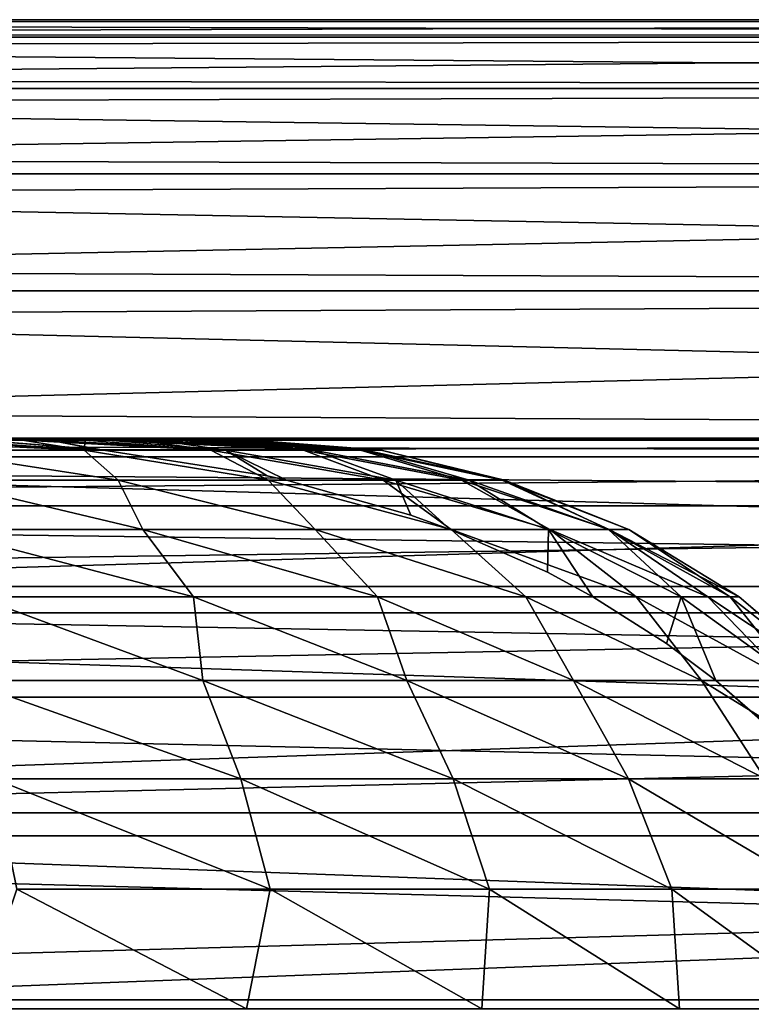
# Model space of a CAD drawing. Header units: millimetres. Extents: x -111 to 111, y -53 to 40.
# Tile 255 of 279: x 15.612 to 16.482, y 36.829 to 38. Entities that reach past the tile are written whole.
import ezdxf

# ---------------------------------------------------------------- set-up
doc = ezdxf.new("R2010")
doc.units = ezdxf.units.MM
doc.header["$LTSCALE"] = 52.148148
for name, color, linetype in [('150', 7, 'CONTINUOUS'), ('151', 7, 'CONTINUOUS'), ('152', 7, 'CONTINUOUS'), ('157', 7, 'CONTINUOUS'), ('165', 7, 'CONTINUOUS'), ('169', 7, 'CONTINUOUS'), ('171', 7, 'CONTINUOUS'), ('172', 7, 'CONTINUOUS'), ('177', 7, 'CONTINUOUS'), ('185', 7, 'CONTINUOUS'), ('90', 7, 'CONTINUOUS'), ('92', 7, 'CONTINUOUS')]:
    doc.layers.add(name, color=color, linetype=linetype)

msp = doc.modelspace()

# ---------------------------------------------------------------- linework, layer by layer
at = {"layer": '150', "linetype": 'CONTINUOUS'}
for points in [[(19.6576, 38, -12.5865), (-12.8128, 37.9794, 19.8839), (19.8839, 37.9794, -12.8128), (19.6576, 38, -12.5865)], [(-12.5865, 38, 19.6576), (-12.8128, 37.9794, 19.8839), (19.6576, 38, -12.5865), (-12.5865, 38, 19.6576)], [(19.8839, 37.9794, -12.8128), (-13.0353, 37.9181, 20.1064), (20.1064, 37.9181, -13.0353), (19.8839, 37.9794, -12.8128)], [(-12.8128, 37.9794, 19.8839), (-13.0353, 37.9181, 20.1064), (19.8839, 37.9794, -12.8128), (-12.8128, 37.9794, 19.8839)], [(20.1064, 37.9181, -13.0353), (-13.2505, 37.8169, 20.3216), (20.3216, 37.8169, -13.2505), (20.1064, 37.9181, -13.0353)], [(-13.0353, 37.9181, 20.1064), (-13.2505, 37.8169, 20.3216), (20.1064, 37.9181, -13.0353), (-13.0353, 37.9181, 20.1064)], [(20.3216, 37.8169, -13.2505), (-13.4548, 37.6777, 20.5258), (20.5258, 37.6777, -13.4548), (20.3216, 37.8169, -13.2505)], [(-13.2505, 37.8169, 20.3216), (-13.4548, 37.6777, 20.5258), (20.3216, 37.8169, -13.2505), (-13.2505, 37.8169, 20.3216)], [(20.5258, 37.6777, -13.4548), (-13.6447, 37.5026, 20.7158), (20.7158, 37.5026, -13.6447), (20.5258, 37.6777, -13.4548)], [(-13.4548, 37.6777, 20.5258), (-13.6447, 37.5026, 20.7158), (20.5258, 37.6777, -13.4548), (-13.4548, 37.6777, 20.5258)], [(-13.6447, 37.5026, 20.7158), (-12.5865, 37.5, 19.6576), (20.7158, 37.5026, -13.6447), (-13.6447, 37.5026, 20.7158)], [(-12.5865, 37.5, 19.6576), (19.6576, 37.5, -12.5865), (20.7158, 37.5026, -13.6447), (-12.5865, 37.5, 19.6576)]]:
    msp.add_3dface(points, dxfattribs=at)
at = {"layer": '151', "linetype": 'CONTINUOUS'}
for points in [[(12.5865, 38, -19.6576), (-19.6576, 38, 12.5865), (19.6576, 38, -12.5865), (12.5865, 38, -19.6576)], [(-19.6576, 38, 12.5865), (-12.5865, 38, 19.6576), (19.6576, 38, -12.5865), (-19.6576, 38, 12.5865)]]:
    msp.add_3dface(points, dxfattribs=at)
at = {"layer": '152', "linetype": 'CONTINUOUS'}
msp.add_3dface([(12.5865, 37.5, -19.6576), (19.6576, 37.5, -12.5865), (-12.5865, 37.5, 19.6576), (12.5865, 37.5, -19.6576)], dxfattribs=at)
at = {"layer": '157', "linetype": 'CONTINUOUS'}
for points in [[(12.5865, 38, -19.6576), (19.6576, 38, -12.5865), (19.8839, 37.9794, -12.8128), (12.5865, 38, -19.6576)], [(12.8128, 37.9794, -19.8839), (12.5865, 38, -19.6576), (19.8839, 37.9794, -12.8128), (12.8128, 37.9794, -19.8839)], [(12.8128, 37.9794, -19.8839), (19.8839, 37.9794, -12.8128), (20.1064, 37.9181, -13.0353), (12.8128, 37.9794, -19.8839)], [(13.0353, 37.9181, -20.1064), (12.8128, 37.9794, -19.8839), (20.1064, 37.9181, -13.0353), (13.0353, 37.9181, -20.1064)], [(13.2505, 37.8169, -20.3216), (13.0353, 37.9181, -20.1064), (20.3216, 37.8169, -13.2505), (13.2505, 37.8169, -20.3216)], [(13.0353, 37.9181, -20.1064), (20.1064, 37.9181, -13.0353), (20.3216, 37.8169, -13.2505), (13.0353, 37.9181, -20.1064)], [(13.4548, 37.6777, -20.5258), (13.2505, 37.8169, -20.3216), (20.5258, 37.6777, -13.4548), (13.4548, 37.6777, -20.5258)], [(13.2505, 37.8169, -20.3216), (20.3216, 37.8169, -13.2505), (20.5258, 37.6777, -13.4548), (13.2505, 37.8169, -20.3216)], [(13.4548, 37.6777, -20.5258), (20.5258, 37.6777, -13.4548), (20.7158, 37.5026, -13.6447), (13.4548, 37.6777, -20.5258)], [(13.6447, 37.5026, -20.7158), (13.4548, 37.6777, -20.5258), (20.7158, 37.5026, -13.6447), (13.6447, 37.5026, -20.7158)], [(13.8173, 37.2946, -20.8883), (13.6447, 37.5026, -20.7158), (20.8883, 37.2946, -13.8173), (13.8173, 37.2946, -20.8883)], [(13.6447, 37.5026, -20.7158), (20.7158, 37.5026, -13.6447), (20.8883, 37.2946, -13.8173), (13.6447, 37.5026, -20.7158)], [(13.9696, 37.057, -21.0406), (13.8173, 37.2946, -20.8883), (21.0406, 37.057, -13.9696), (13.9696, 37.057, -21.0406)], [(13.8173, 37.2946, -20.8883), (20.8883, 37.2946, -13.8173), (21.0406, 37.057, -13.9696), (13.8173, 37.2946, -20.8883)], [(13.9696, 37.057, -21.0406), (21.0406, 37.057, -13.9696), (21.1702, 36.7938, -14.0991), (13.9696, 37.057, -21.0406)], [(14.0991, 36.7938, -21.1702), (13.9696, 37.057, -21.0406), (21.1702, 36.7938, -14.0991), (14.0991, 36.7938, -21.1702)]]:
    msp.add_3dface(points, dxfattribs=at)
at = {"layer": '165', "linetype": 'CONTINUOUS'}
for points in [[(12.5865, 37.5, -19.6576), (12.7839, 37.4804, -19.855), (19.6576, 37.5, -12.5865), (12.5865, 37.5, -19.6576)], [(12.7839, 37.4804, -19.855), (19.855, 37.4804, -12.7839), (19.6576, 37.5, -12.5865), (12.7839, 37.4804, -19.855)], [(12.7839, 37.4804, -19.855), (12.9774, 37.4221, -20.0485), (19.855, 37.4804, -12.7839), (12.7839, 37.4804, -19.855)], [(12.9774, 37.4221, -20.0485), (20.0485, 37.4221, -12.9774), (19.855, 37.4804, -12.7839), (12.9774, 37.4221, -20.0485)], [(12.9774, 37.4221, -20.0485), (13.1632, 37.3261, -20.2343), (20.0485, 37.4221, -12.9774), (12.9774, 37.4221, -20.0485)], [(13.1632, 37.3261, -20.2343), (20.2343, 37.3261, -13.1632), (20.0485, 37.4221, -12.9774), (13.1632, 37.3261, -20.2343)], [(13.1632, 37.3261, -20.2343), (13.3378, 37.1944, -20.4089), (20.2343, 37.3261, -13.1632), (13.1632, 37.3261, -20.2343)], [(13.3378, 37.1944, -20.4089), (20.4089, 37.1944, -13.3378), (20.2343, 37.3261, -13.1632), (13.3378, 37.1944, -20.4089)], [(13.3378, 37.1944, -20.4089), (13.4977, 37.0295, -20.5688), (20.4089, 37.1944, -13.3378), (13.3378, 37.1944, -20.4089)], [(13.4977, 37.0295, -20.5688), (20.5688, 37.0295, -13.4977), (20.4089, 37.1944, -13.3378), (13.4977, 37.0295, -20.5688)], [(13.4977, 37.0295, -20.5688), (13.6397, 36.8347, -20.7108), (20.5688, 37.0295, -13.4977), (13.4977, 37.0295, -20.5688)], [(13.6397, 36.8347, -20.7108), (20.7108, 36.8347, -13.6397), (20.5688, 37.0295, -13.4977), (13.6397, 36.8347, -20.7108)], [(13.6397, 36.8347, -20.7108), (13.7611, 36.6138, -20.8322), (20.7108, 36.8347, -13.6397), (13.6397, 36.8347, -20.7108)], [(13.7611, 36.6138, -20.8322), (20.8322, 36.6138, -13.7611), (20.7108, 36.8347, -13.6397), (13.7611, 36.6138, -20.8322)]]:
    msp.add_3dface(points, dxfattribs=at)
at = {"layer": '169', "linetype": 'CONTINUOUS'}
for points in [[(-12.5865, 38, -19.6576), (19.8839, 37.9794, 12.8128), (-12.8128, 37.9794, -19.8839), (-12.5865, 38, -19.6576)], [(19.6576, 38, 12.5865), (19.8839, 37.9794, 12.8128), (-12.5865, 38, -19.6576), (19.6576, 38, 12.5865)], [(-12.8128, 37.9794, -19.8839), (20.1064, 37.9181, 13.0353), (-13.0353, 37.9181, -20.1064), (-12.8128, 37.9794, -19.8839)], [(19.8839, 37.9794, 12.8128), (20.1064, 37.9181, 13.0353), (-12.8128, 37.9794, -19.8839), (19.8839, 37.9794, 12.8128)], [(-13.0353, 37.9181, -20.1064), (20.3216, 37.8169, 13.2505), (-13.2505, 37.8169, -20.3216), (-13.0353, 37.9181, -20.1064)], [(20.1064, 37.9181, 13.0353), (20.3216, 37.8169, 13.2505), (-13.0353, 37.9181, -20.1064), (20.1064, 37.9181, 13.0353)], [(-13.2505, 37.8169, -20.3216), (20.5258, 37.6777, 13.4548), (-13.4548, 37.6777, -20.5258), (-13.2505, 37.8169, -20.3216)], [(20.3216, 37.8169, 13.2505), (20.5258, 37.6777, 13.4548), (-13.2505, 37.8169, -20.3216), (20.3216, 37.8169, 13.2505)], [(-13.4548, 37.6777, -20.5258), (20.7158, 37.5026, 13.6447), (-13.6447, 37.5026, -20.7158), (-13.4548, 37.6777, -20.5258)], [(20.5258, 37.6777, 13.4548), (20.7158, 37.5026, 13.6447), (-13.4548, 37.6777, -20.5258), (20.5258, 37.6777, 13.4548)], [(-12.5865, 37.5, -19.6576), (-13.6447, 37.5026, -20.7158), (19.6576, 37.5, 12.5865), (-12.5865, 37.5, -19.6576)], [(-13.6447, 37.5026, -20.7158), (20.7158, 37.5026, 13.6447), (19.6576, 37.5, 12.5865), (-13.6447, 37.5026, -20.7158)]]:
    msp.add_3dface(points, dxfattribs=at)
at = {"layer": '171', "linetype": 'CONTINUOUS'}
msp.add_3dface([(19.6576, 38, 12.5865), (-12.5865, 38, -19.6576), (12.5865, 38, 19.6576), (19.6576, 38, 12.5865)], dxfattribs=at)
at = {"layer": '172', "linetype": 'CONTINUOUS'}
for points in [[(-12.5865, 37.5, -19.6576), (19.6576, 37.5, 12.5865), (-19.6576, 37.5, -12.5865), (-12.5865, 37.5, -19.6576)], [(19.6576, 37.5, 12.5865), (12.5865, 37.5, 19.6576), (-19.6576, 37.5, -12.5865), (19.6576, 37.5, 12.5865)]]:
    msp.add_3dface(points, dxfattribs=at)
at = {"layer": '177', "linetype": 'CONTINUOUS'}
for points in [[(19.6576, 38, 12.5865), (12.5865, 38, 19.6576), (12.8128, 37.9794, 19.8839), (19.6576, 38, 12.5865)], [(19.8839, 37.9794, 12.8128), (19.6576, 38, 12.5865), (12.8128, 37.9794, 19.8839), (19.8839, 37.9794, 12.8128)], [(19.8839, 37.9794, 12.8128), (12.8128, 37.9794, 19.8839), (13.0353, 37.9181, 20.1064), (19.8839, 37.9794, 12.8128)], [(20.1064, 37.9181, 13.0353), (19.8839, 37.9794, 12.8128), (13.0353, 37.9181, 20.1064), (20.1064, 37.9181, 13.0353)], [(20.1064, 37.9181, 13.0353), (13.0353, 37.9181, 20.1064), (13.2505, 37.8169, 20.3216), (20.1064, 37.9181, 13.0353)], [(20.3216, 37.8169, 13.2505), (20.1064, 37.9181, 13.0353), (13.2505, 37.8169, 20.3216), (20.3216, 37.8169, 13.2505)], [(20.3216, 37.8169, 13.2505), (13.2505, 37.8169, 20.3216), (13.4548, 37.6777, 20.5258), (20.3216, 37.8169, 13.2505)], [(20.5258, 37.6777, 13.4548), (20.3216, 37.8169, 13.2505), (13.4548, 37.6777, 20.5258), (20.5258, 37.6777, 13.4548)], [(20.5258, 37.6777, 13.4548), (13.4548, 37.6777, 20.5258), (13.6447, 37.5026, 20.7158), (20.5258, 37.6777, 13.4548)], [(20.7158, 37.5026, 13.6447), (20.5258, 37.6777, 13.4548), (13.6447, 37.5026, 20.7158), (20.7158, 37.5026, 13.6447)], [(20.7158, 37.5026, 13.6447), (13.6447, 37.5026, 20.7158), (13.8173, 37.2946, 20.8883), (20.7158, 37.5026, 13.6447)], [(20.8883, 37.2946, 13.8173), (20.7158, 37.5026, 13.6447), (13.8173, 37.2946, 20.8883), (20.8883, 37.2946, 13.8173)], [(20.8883, 37.2946, 13.8173), (13.8173, 37.2946, 20.8883), (13.9696, 37.057, 21.0406), (20.8883, 37.2946, 13.8173)], [(21.0406, 37.057, 13.9696), (20.8883, 37.2946, 13.8173), (13.9696, 37.057, 21.0406), (21.0406, 37.057, 13.9696)], [(21.0406, 37.057, 13.9696), (13.9696, 37.057, 21.0406), (14.0991, 36.7938, 21.1702), (21.0406, 37.057, 13.9696)], [(21.1702, 36.7938, 14.0991), (21.0406, 37.057, 13.9696), (14.0991, 36.7938, 21.1702), (21.1702, 36.7938, 14.0991)]]:
    msp.add_3dface(points, dxfattribs=at)
at = {"layer": '185', "linetype": 'CONTINUOUS'}
for points in [[(19.855, 37.4804, 12.7839), (12.7839, 37.4804, 19.855), (12.5865, 37.5, 19.6576), (19.855, 37.4804, 12.7839)], [(19.6576, 37.5, 12.5865), (19.855, 37.4804, 12.7839), (12.5865, 37.5, 19.6576), (19.6576, 37.5, 12.5865)], [(19.855, 37.4804, 12.7839), (20.0485, 37.4221, 12.9774), (12.7839, 37.4804, 19.855), (19.855, 37.4804, 12.7839)], [(20.0485, 37.4221, 12.9774), (12.9774, 37.4221, 20.0485), (12.7839, 37.4804, 19.855), (20.0485, 37.4221, 12.9774)], [(20.0485, 37.4221, 12.9774), (20.2343, 37.3261, 13.1632), (12.9774, 37.4221, 20.0485), (20.0485, 37.4221, 12.9774)], [(20.2343, 37.3261, 13.1632), (13.1632, 37.3261, 20.2343), (12.9774, 37.4221, 20.0485), (20.2343, 37.3261, 13.1632)], [(20.4089, 37.1944, 13.3378), (13.3378, 37.1944, 20.4089), (13.1632, 37.3261, 20.2343), (20.4089, 37.1944, 13.3378)], [(20.2343, 37.3261, 13.1632), (20.4089, 37.1944, 13.3378), (13.1632, 37.3261, 20.2343), (20.2343, 37.3261, 13.1632)], [(20.4089, 37.1944, 13.3378), (20.5688, 37.0295, 13.4977), (13.3378, 37.1944, 20.4089), (20.4089, 37.1944, 13.3378)], [(20.5688, 37.0295, 13.4977), (13.4977, 37.0295, 20.5688), (13.3378, 37.1944, 20.4089), (20.5688, 37.0295, 13.4977)], [(20.5688, 37.0295, 13.4977), (20.7108, 36.8347, 13.6397), (13.4977, 37.0295, 20.5688), (20.5688, 37.0295, 13.4977)], [(20.7108, 36.8347, 13.6397), (13.6397, 36.8347, 20.7108), (13.4977, 37.0295, 20.5688), (20.7108, 36.8347, 13.6397)], [(20.7108, 36.8347, 13.6397), (20.8322, 36.6138, 13.7611), (13.6397, 36.8347, 20.7108), (20.7108, 36.8347, 13.6397)], [(20.8322, 36.6138, 13.7611), (13.7611, 36.6138, 20.8322), (13.6397, 36.8347, 20.7108), (20.8322, 36.6138, 13.7611)]]:
    msp.add_3dface(points, dxfattribs=at)
at = {"layer": '90', "linetype": 'CONTINUOUS'}
for points in [[(15.4328, 37.5, -11.0924), (15.6888, 37.4882, -11.2386), (15.5297, 37.5, -11.2645), (15.4328, 37.5, -11.0924)], [(15.4991, 37.4882, -10.9099), (15.6888, 37.4882, -11.2386), (15.4328, 37.5, -11.0924), (15.4991, 37.4882, -10.9099)], [(15.4734, 37.5, -14.2944), (15.5657, 37.5, -14.1201), (15.7058, 37.4888, -14.1735), (15.4734, 37.5, -14.2944)], [(15.5297, 37.5, -11.2645), (15.6888, 37.4882, -11.2386), (15.6156, 37.5, -11.4424), (15.5297, 37.5, -11.2645)], [(15.5657, 37.5, -14.1201), (15.6471, 37.5, -13.9402), (15.7058, 37.4888, -14.1735), (15.5657, 37.5, -14.1201)], [(15.6156, 37.5, -11.4424), (15.8396, 37.4882, -11.5868), (15.6902, 37.5, -11.6252), (15.6156, 37.5, -11.4424)], [(15.6888, 37.4882, -11.2386), (15.8396, 37.4882, -11.5868), (15.6156, 37.5, -11.4424), (15.6888, 37.4882, -11.2386)], [(15.6471, 37.5, -13.9402), (15.712, 37.4881, -14.1702), (15.7058, 37.4888, -14.1735), (15.6471, 37.5, -13.9402)], [(15.7171, 37.5, -13.7555), (15.8571, 37.4882, -13.8201), (15.6471, 37.5, -13.9402), (15.7171, 37.5, -13.7555)], [(15.8571, 37.4882, -13.8201), (15.712, 37.4881, -14.1702), (15.6471, 37.5, -13.9402), (15.8571, 37.4882, -13.8201)], [(15.6902, 37.5, -11.6252), (15.8396, 37.4882, -11.5868), (15.7533, 37.5, -11.8124), (15.6902, 37.5, -11.6252)], [(15.7755, 37.5, -13.5668), (15.8571, 37.4882, -13.8201), (15.7171, 37.5, -13.7555), (15.7755, 37.5, -13.5668)], [(15.8396, 37.4882, -11.5868), (15.9497, 37.4882, -11.9499), (15.7533, 37.5, -11.8124), (15.8396, 37.4882, -11.5868)], [(15.7533, 37.5, -11.8124), (15.9497, 37.4882, -11.9499), (15.8046, 37.5, -12.0031), (15.7533, 37.5, -11.8124)], [(15.8219, 37.5, -13.3748), (15.9615, 37.4882, -13.4553), (15.7755, 37.5, -13.5668), (15.8219, 37.5, -13.3748)], [(15.9615, 37.4882, -13.4553), (15.8571, 37.4882, -13.8201), (15.7755, 37.5, -13.5668), (15.9615, 37.4882, -13.4553)], [(15.9497, 37.4882, -11.9499), (16.0175, 37.4882, -12.3233), (15.8046, 37.5, -12.0031), (15.9497, 37.4882, -11.9499)], [(15.8046, 37.5, -12.0031), (16.0175, 37.4882, -12.3233), (15.8439, 37.5, -12.1967), (15.8046, 37.5, -12.0031)], [(15.8563, 37.5, -13.1803), (15.9615, 37.4882, -13.4553), (15.8219, 37.5, -13.3748), (15.8563, 37.5, -13.1803)], [(15.8439, 37.5, -12.1967), (16.0175, 37.4882, -12.3233), (15.871, 37.5, -12.3923), (15.8439, 37.5, -12.1967)], [(15.8784, 37.5, -12.9841), (16.0234, 37.4882, -13.0809), (15.8563, 37.5, -13.1803), (15.8784, 37.5, -12.9841)], [(16.0234, 37.4882, -13.0809), (15.9615, 37.4882, -13.4553), (15.8563, 37.5, -13.1803), (16.0234, 37.4882, -13.0809)], [(15.871, 37.5, -12.3923), (16.0422, 37.4882, -12.7019), (15.8858, 37.5, -12.5893), (15.871, 37.5, -12.3923)], [(16.0175, 37.4882, -12.3233), (16.0422, 37.4882, -12.7019), (15.871, 37.5, -12.3923), (16.0175, 37.4882, -12.3233)], [(15.8883, 37.5, -12.7868), (16.0234, 37.4882, -13.0809), (15.8784, 37.5, -12.9841), (15.8883, 37.5, -12.7868)], [(15.8858, 37.5, -12.5893), (16.0422, 37.4882, -12.7019), (15.8883, 37.5, -12.7868), (15.8858, 37.5, -12.5893)], [(16.0422, 37.4882, -12.7019), (16.0234, 37.4882, -13.0809), (15.8883, 37.5, -12.7868), (16.0422, 37.4882, -12.7019)], [(15.4991, 37.4882, -10.9099), (15.7295, 37.4525, -10.9961), (15.6888, 37.4882, -11.2386), (15.4991, 37.4882, -10.9099)], [(15.5118, 37.4525, -10.6643), (15.7295, 37.4525, -10.9961), (15.4991, 37.4882, -10.9099), (15.5118, 37.4525, -10.6643)], [(15.7295, 37.4525, -10.9961), (15.9078, 37.4525, -11.3505), (15.6888, 37.4882, -11.2386), (15.7295, 37.4525, -10.9961)], [(15.6888, 37.4882, -11.2386), (15.9078, 37.4525, -11.3505), (15.8396, 37.4882, -11.5868), (15.6888, 37.4882, -11.2386)], [(15.712, 37.4881, -14.1702), (15.8571, 37.4882, -13.8201), (15.9067, 37.4576, -14.0664), (15.712, 37.4881, -14.1702)], [(15.9078, 37.4525, -11.3505), (16.0444, 37.4525, -11.723), (15.8396, 37.4882, -11.5868), (15.9078, 37.4525, -11.3505)], [(15.8396, 37.4882, -11.5868), (16.0444, 37.4525, -11.723), (15.9497, 37.4882, -11.9499), (15.8396, 37.4882, -11.5868)], [(15.8571, 37.4882, -13.8201), (15.9295, 37.4525, -14.0541), (15.9067, 37.4576, -14.0664), (15.8571, 37.4882, -13.8201)], [(15.9615, 37.4882, -13.4553), (16.0597, 37.4525, -13.6808), (15.8571, 37.4882, -13.8201), (15.9615, 37.4882, -13.4553)], [(16.0597, 37.4525, -13.6808), (15.9295, 37.4525, -14.0541), (15.8571, 37.4882, -13.8201), (16.0597, 37.4525, -13.6808)], [(16.0444, 37.4525, -11.723), (16.1375, 37.4525, -12.1087), (15.9497, 37.4882, -11.9499), (16.0444, 37.4525, -11.723)], [(15.9497, 37.4882, -11.9499), (16.1375, 37.4525, -12.1087), (16.0175, 37.4882, -12.3233), (15.9497, 37.4882, -11.9499)], [(16.0234, 37.4882, -13.0809), (16.1468, 37.4525, -13.2937), (15.9615, 37.4882, -13.4553), (16.0234, 37.4882, -13.0809)], [(16.1468, 37.4525, -13.2937), (16.0597, 37.4525, -13.6808), (15.9615, 37.4882, -13.4553), (16.1468, 37.4525, -13.2937)], [(16.0175, 37.4882, -12.3233), (16.1859, 37.4525, -12.5025), (16.0422, 37.4882, -12.7019), (16.0175, 37.4882, -12.3233)], [(16.1375, 37.4525, -12.1087), (16.1859, 37.4525, -12.5025), (16.0175, 37.4882, -12.3233), (16.1375, 37.4525, -12.1087)], [(16.0422, 37.4882, -12.7019), (16.189, 37.4525, -12.8992), (16.0234, 37.4882, -13.0809), (16.0422, 37.4882, -12.7019)], [(16.189, 37.4525, -12.8992), (16.1468, 37.4525, -13.2937), (16.0234, 37.4882, -13.0809), (16.189, 37.4525, -12.8992)], [(16.1859, 37.4525, -12.5025), (16.189, 37.4525, -12.8992), (16.0422, 37.4882, -12.7019), (16.1859, 37.4525, -12.5025)], [(15.7295, 37.4525, -10.9961), (15.5118, 37.4525, -10.6643), (15.7587, 37.394, -10.7685), (15.7295, 37.4525, -10.9961)], [(15.7587, 37.394, -10.7685), (15.5118, 37.4525, -10.6643), (15.5139, 37.394, -10.4337), (15.7587, 37.394, -10.7685)], [(15.9078, 37.4525, -11.3505), (15.7295, 37.4525, -10.9961), (15.9635, 37.394, -11.1292), (15.9078, 37.4525, -11.3505)], [(15.9635, 37.394, -11.1292), (15.7295, 37.4525, -10.9961), (15.7587, 37.394, -10.7685), (15.9635, 37.394, -11.1292)], [(16.0444, 37.4525, -11.723), (15.9078, 37.4525, -11.3505), (16.1256, 37.394, -11.511), (16.0444, 37.4525, -11.723)], [(16.1256, 37.394, -11.511), (15.9078, 37.4525, -11.3505), (15.9635, 37.394, -11.1292), (16.1256, 37.394, -11.511)], [(15.9295, 37.4525, -14.0541), (16.0597, 37.4525, -13.6808), (16.0776, 37.4107, -13.9737), (15.9295, 37.4525, -14.0541)], [(16.1375, 37.4525, -12.1087), (16.0444, 37.4525, -11.723), (16.2427, 37.394, -11.9088), (16.1375, 37.4525, -12.1087)], [(16.2427, 37.394, -11.9088), (16.0444, 37.4525, -11.723), (16.1256, 37.394, -11.511), (16.2427, 37.394, -11.9088)], [(16.1241, 37.394, -13.9489), (16.0597, 37.4525, -13.6808), (16.2411, 37.394, -13.5542), (16.1241, 37.394, -13.9489)], [(16.0776, 37.4107, -13.9737), (16.0597, 37.4525, -13.6808), (16.1241, 37.394, -13.9489), (16.0776, 37.4107, -13.9737)], [(16.0597, 37.4525, -13.6808), (16.1468, 37.4525, -13.2937), (16.2411, 37.394, -13.5542), (16.0597, 37.4525, -13.6808)], [(16.1859, 37.4525, -12.5025), (16.1375, 37.4525, -12.1087), (16.3135, 37.394, -12.3175), (16.1859, 37.4525, -12.5025)], [(16.3135, 37.394, -12.3175), (16.1375, 37.4525, -12.1087), (16.2427, 37.394, -11.9088), (16.3135, 37.394, -12.3175)], [(16.2411, 37.394, -13.5542), (16.1468, 37.4525, -13.2937), (16.3127, 37.394, -13.1456), (16.2411, 37.394, -13.5542)], [(16.1468, 37.4525, -13.2937), (16.189, 37.4525, -12.8992), (16.3127, 37.394, -13.1456), (16.1468, 37.4525, -13.2937)], [(16.189, 37.4525, -12.8992), (16.1859, 37.4525, -12.5025), (16.3369, 37.394, -12.7316), (16.189, 37.4525, -12.8992)], [(16.3369, 37.394, -12.7316), (16.1859, 37.4525, -12.5025), (16.3135, 37.394, -12.3175), (16.3369, 37.394, -12.7316)], [(16.3127, 37.394, -13.1456), (16.189, 37.4525, -12.8992), (16.3369, 37.394, -12.7316), (16.3127, 37.394, -13.1456)], [(15.5139, 37.394, -10.4337), (15.5607, 37.3139, -10.2831), (15.8191, 37.3139, -10.6193), (15.5139, 37.394, -10.4337)], [(15.7587, 37.394, -10.7685), (15.5139, 37.394, -10.4337), (15.8191, 37.3139, -10.6193), (15.7587, 37.394, -10.7685)], [(15.7587, 37.394, -10.7685), (15.8191, 37.3139, -10.6193), (16.0379, 37.3139, -10.9826), (15.7587, 37.394, -10.7685)], [(15.9635, 37.394, -11.1292), (15.7587, 37.394, -10.7685), (16.0379, 37.3139, -10.9826), (15.9635, 37.394, -11.1292)], [(15.9635, 37.394, -11.1292), (16.0379, 37.3139, -10.9826), (16.2141, 37.3139, -11.3683), (15.9635, 37.394, -11.1292)], [(16.1256, 37.394, -11.511), (15.9635, 37.394, -11.1292), (16.2141, 37.3139, -11.3683), (16.1256, 37.394, -11.511)], [(16.1241, 37.394, -13.9489), (16.2411, 37.394, -13.5542), (16.2398, 37.343, -13.8887), (16.1241, 37.394, -13.9489)], [(16.1256, 37.394, -11.511), (16.2141, 37.3139, -11.3683), (16.3455, 37.3139, -11.7715), (16.1256, 37.394, -11.511)], [(16.2427, 37.394, -11.9088), (16.1256, 37.394, -11.511), (16.3455, 37.3139, -11.7715), (16.2427, 37.394, -11.9088)], [(16.2411, 37.394, -13.5542), (16.294, 37.3139, -13.8615), (16.2398, 37.343, -13.8887), (16.2411, 37.394, -13.5542)], [(16.2411, 37.394, -13.5542), (16.3988, 37.3139, -13.4534), (16.294, 37.3139, -13.8615), (16.2411, 37.394, -13.5542)], [(16.2411, 37.394, -13.5542), (16.3127, 37.394, -13.1456), (16.3988, 37.3139, -13.4534), (16.2411, 37.394, -13.5542)], [(16.2427, 37.394, -11.9088), (16.3455, 37.3139, -11.7715), (16.4305, 37.3139, -12.187), (16.2427, 37.394, -11.9088)], [(16.3135, 37.394, -12.3175), (16.2427, 37.394, -11.9088), (16.4305, 37.3139, -12.187), (16.3135, 37.394, -12.3175)], [(16.3127, 37.394, -13.1456), (16.3369, 37.394, -12.7316), (16.4573, 37.3139, -13.0334), (16.3127, 37.394, -13.1456)], [(16.3127, 37.394, -13.1456), (16.4573, 37.3139, -13.0334), (16.3988, 37.3139, -13.4534), (16.3127, 37.394, -13.1456)], [(16.3135, 37.394, -12.3175), (16.4305, 37.3139, -12.187), (16.4679, 37.3139, -12.6094), (16.3135, 37.394, -12.3175)], [(16.3369, 37.394, -12.7316), (16.3135, 37.394, -12.3175), (16.4679, 37.3139, -12.6094), (16.3369, 37.394, -12.7316)], [(16.3369, 37.394, -12.7316), (16.4679, 37.3139, -12.6094), (16.4573, 37.3139, -13.0334), (16.3369, 37.394, -12.7316)], [(15.547, 37.2143, -10.09), (15.8301, 37.2143, -10.4296), (15.5607, 37.3139, -10.2831), (15.547, 37.2143, -10.09)], [(15.5607, 37.3139, -10.2831), (15.8301, 37.2143, -10.4296), (15.8191, 37.3139, -10.6193), (15.5607, 37.3139, -10.2831)], [(15.8301, 37.2143, -10.4296), (16.0725, 37.2143, -10.7993), (15.8191, 37.3139, -10.6193), (15.8301, 37.2143, -10.4296)], [(15.8191, 37.3139, -10.6193), (16.0725, 37.2143, -10.7993), (16.0379, 37.3139, -10.9826), (15.8191, 37.3139, -10.6193)], [(16.0725, 37.2143, -10.7993), (16.271, 37.2143, -11.1943), (16.0379, 37.3139, -10.9826), (16.0725, 37.2143, -10.7993)], [(16.0379, 37.3139, -10.9826), (16.271, 37.2143, -11.1943), (16.2141, 37.3139, -11.3683), (16.0379, 37.3139, -10.9826)], [(16.271, 37.2143, -11.1943), (16.4231, 37.2143, -11.6094), (16.2141, 37.3139, -11.3683), (16.271, 37.2143, -11.1943)], [(16.2141, 37.3139, -11.3683), (16.4231, 37.2143, -11.6094), (16.3455, 37.3139, -11.7715), (16.2141, 37.3139, -11.3683)], [(16.3988, 37.3139, -13.4534), (16.3817, 37.2583, -13.8178), (16.294, 37.3139, -13.8615), (16.3988, 37.3139, -13.4534)], [(16.4231, 37.2143, -11.6094), (16.5268, 37.2143, -12.0391), (16.3455, 37.3139, -11.7715), (16.4231, 37.2143, -11.6094)], [(16.3455, 37.3139, -11.7715), (16.5268, 37.2143, -12.0391), (16.4305, 37.3139, -12.187), (16.3455, 37.3139, -11.7715)], [(16.4402, 37.2142, -13.7886), (16.3817, 37.2583, -13.8178), (16.3988, 37.3139, -13.4534), (16.4402, 37.2142, -13.7886)], [(16.5367, 37.2143, -13.3596), (16.4402, 37.2142, -13.7886), (16.3988, 37.3139, -13.4534), (16.5367, 37.2143, -13.3596)], [(16.4573, 37.3139, -13.0334), (16.5367, 37.2143, -13.3596), (16.3988, 37.3139, -13.4534), (16.4573, 37.3139, -13.0334)], [(16.5268, 37.2143, -12.0391), (16.5806, 37.2143, -12.4779), (16.4305, 37.3139, -12.187), (16.5268, 37.2143, -12.0391)], [(16.4305, 37.3139, -12.187), (16.5806, 37.2143, -12.4779), (16.4679, 37.3139, -12.6094), (16.4305, 37.3139, -12.187)], [(16.5839, 37.2143, -12.92), (16.5367, 37.2143, -13.3596), (16.4573, 37.3139, -13.0334), (16.5839, 37.2143, -12.92)], [(16.4679, 37.3139, -12.6094), (16.5839, 37.2143, -12.92), (16.4573, 37.3139, -13.0334), (16.4679, 37.3139, -12.6094)], [(16.5806, 37.2143, -12.4779), (16.5839, 37.2143, -12.92), (16.4679, 37.3139, -12.6094), (16.5806, 37.2143, -12.4779)], [(15.547, 37.2143, -10.09), (15.8751, 37.0974, -10.3197), (15.8301, 37.2143, -10.4296), (15.547, 37.2143, -10.09)], [(15.582, 37.0974, -9.9787), (15.8751, 37.0974, -10.3197), (15.547, 37.2143, -10.09), (15.582, 37.0974, -9.9787)], [(15.8751, 37.0974, -10.3197), (16.1277, 37.0974, -10.6918), (15.8301, 37.2143, -10.4296), (15.8751, 37.0974, -10.3197)], [(15.8301, 37.2143, -10.4296), (16.1277, 37.0974, -10.6918), (16.0725, 37.2143, -10.7993), (15.8301, 37.2143, -10.4296)], [(16.0725, 37.2143, -10.7993), (16.3364, 37.0974, -11.09), (16.271, 37.2143, -11.1943), (16.0725, 37.2143, -10.7993)], [(16.1277, 37.0974, -10.6918), (16.3364, 37.0974, -11.09), (16.0725, 37.2143, -10.7993), (16.1277, 37.0974, -10.6918)], [(16.271, 37.2143, -11.1943), (16.4988, 37.0974, -11.5094), (16.4231, 37.2143, -11.6094), (16.271, 37.2143, -11.1943)], [(16.3364, 37.0974, -11.09), (16.4988, 37.0974, -11.5094), (16.271, 37.2143, -11.1943), (16.3364, 37.0974, -11.09)], [(16.4231, 37.2143, -11.6094), (16.6125, 37.0974, -11.9445), (16.5268, 37.2143, -12.0391), (16.4231, 37.2143, -11.6094)], [(16.4988, 37.0974, -11.5094), (16.6125, 37.0974, -11.9445), (16.4231, 37.2143, -11.6094), (16.4988, 37.0974, -11.5094)], [(16.5367, 37.2143, -13.3596), (16.5033, 37.159, -13.7569), (16.4402, 37.2142, -13.7886), (16.5367, 37.2143, -13.3596)], [(15.582, 37.0974, -9.9787), (15.91, 36.9662, -10.2297), (15.8751, 37.0974, -10.3197), (15.582, 37.0974, -9.9787)], [(15.6089, 36.9662, -9.8877), (15.91, 36.9662, -10.2297), (15.582, 37.0974, -9.9787), (15.6089, 36.9662, -9.8877)], [(15.8751, 37.0974, -10.3197), (16.1708, 36.9662, -10.6035), (16.1277, 37.0974, -10.6918), (15.8751, 37.0974, -10.3197)], [(15.91, 36.9662, -10.2297), (16.1708, 36.9662, -10.6035), (15.8751, 37.0974, -10.3197), (15.91, 36.9662, -10.2297)], [(16.1277, 37.0974, -10.6918), (16.3879, 36.9662, -11.0042), (16.3364, 37.0974, -11.09), (16.1277, 37.0974, -10.6918)], [(16.1708, 36.9662, -10.6035), (16.3879, 36.9662, -11.0042), (16.1277, 37.0974, -10.6918), (16.1708, 36.9662, -10.6035)], [(16.3364, 37.0974, -11.09), (16.5586, 36.9662, -11.4268), (16.4988, 37.0974, -11.5094), (16.3364, 37.0974, -11.09)], [(16.3879, 36.9662, -11.0042), (16.5586, 36.9662, -11.4268), (16.3364, 37.0974, -11.09), (16.3879, 36.9662, -11.0042)], [(15.5604, 36.8237, -9.7539), (15.8818, 36.8237, -10.0972), (15.6089, 36.9662, -9.8877), (15.5604, 36.8237, -9.7539)], [(15.6089, 36.9662, -9.8877), (15.8818, 36.8237, -10.0972), (15.91, 36.9662, -10.2297), (15.6089, 36.9662, -9.8877)], [(15.8818, 36.8237, -10.0972), (16.1618, 36.8237, -10.4749), (15.91, 36.9662, -10.2297), (15.8818, 36.8237, -10.0972)], [(15.91, 36.9662, -10.2297), (16.1618, 36.8237, -10.4749), (16.1708, 36.9662, -10.6035), (15.91, 36.9662, -10.2297)], [(16.1618, 36.8237, -10.4749), (16.3969, 36.8237, -10.8822), (16.1708, 36.9662, -10.6035), (16.1618, 36.8237, -10.4749)], [(16.1708, 36.9662, -10.6035), (16.3969, 36.8237, -10.8822), (16.3879, 36.9662, -11.0042), (16.1708, 36.9662, -10.6035)], [(16.3879, 36.9662, -11.0042), (16.5838, 36.8237, -11.3136), (16.5586, 36.9662, -11.4268), (16.3879, 36.9662, -11.0042)], [(16.3969, 36.8237, -10.8822), (16.5838, 36.8237, -11.3136), (16.3879, 36.9662, -11.0042), (16.3969, 36.8237, -10.8822)]]:
    msp.add_3dface(points, dxfattribs=at)
at = {"layer": '92', "linetype": 'CONTINUOUS'}
for points in [[(15.4734, 37.5, 14.2944), (15.7059, 37.4888, 14.1735), (15.5657, 37.5, 14.1201), (15.4734, 37.5, 14.2944)], [(15.6888, 37.4882, 11.2386), (15.4991, 37.4882, 10.9099), (15.5297, 37.5, 11.2646), (15.6888, 37.4882, 11.2386)], [(15.6156, 37.5, 11.4424), (15.6888, 37.4882, 11.2386), (15.5297, 37.5, 11.2646), (15.6156, 37.5, 11.4424)], [(15.7059, 37.4888, 14.1735), (15.712, 37.4881, 14.1702), (15.5657, 37.5, 14.1201), (15.7059, 37.4888, 14.1735)], [(15.5657, 37.5, 14.1201), (15.712, 37.4881, 14.1702), (15.6471, 37.5, 13.9402), (15.5657, 37.5, 14.1201)], [(15.6903, 37.5, 11.6253), (15.6888, 37.4882, 11.2386), (15.6156, 37.5, 11.4424), (15.6903, 37.5, 11.6253)], [(15.712, 37.4881, 14.1702), (15.8571, 37.4882, 13.8201), (15.6471, 37.5, 13.9402), (15.712, 37.4881, 14.1702)], [(15.6471, 37.5, 13.9402), (15.8571, 37.4882, 13.8201), (15.7171, 37.5, 13.7555), (15.6471, 37.5, 13.9402)], [(15.8396, 37.4882, 11.5868), (15.6888, 37.4882, 11.2386), (15.6903, 37.5, 11.6253), (15.8396, 37.4882, 11.5868)], [(15.7533, 37.5, 11.8124), (15.8396, 37.4882, 11.5868), (15.6903, 37.5, 11.6253), (15.7533, 37.5, 11.8124)], [(15.8571, 37.4882, 13.8201), (15.9615, 37.4882, 13.4553), (15.7171, 37.5, 13.7555), (15.8571, 37.4882, 13.8201)], [(15.7171, 37.5, 13.7555), (15.9615, 37.4882, 13.4553), (15.7755, 37.5, 13.5668), (15.7171, 37.5, 13.7555)], [(15.9497, 37.4882, 11.9499), (15.8396, 37.4882, 11.5868), (15.7533, 37.5, 11.8124), (15.9497, 37.4882, 11.9499)], [(15.8046, 37.5, 12.0032), (15.9497, 37.4882, 11.9499), (15.7533, 37.5, 11.8124), (15.8046, 37.5, 12.0032)], [(15.7755, 37.5, 13.5668), (15.9615, 37.4882, 13.4553), (15.8219, 37.5, 13.3749), (15.7755, 37.5, 13.5668)], [(15.8439, 37.5, 12.1968), (15.9497, 37.4882, 11.9499), (15.8046, 37.5, 12.0032), (15.8439, 37.5, 12.1968)], [(15.9615, 37.4882, 13.4553), (16.0234, 37.4882, 13.0809), (15.8219, 37.5, 13.3749), (15.9615, 37.4882, 13.4553)], [(15.8219, 37.5, 13.3749), (16.0234, 37.4882, 13.0809), (15.8563, 37.5, 13.1804), (15.8219, 37.5, 13.3749)], [(15.871, 37.5, 12.3924), (16.0175, 37.4882, 12.3233), (15.8439, 37.5, 12.1968), (15.871, 37.5, 12.3924)], [(16.0175, 37.4882, 12.3233), (15.9497, 37.4882, 11.9499), (15.8439, 37.5, 12.1968), (16.0175, 37.4882, 12.3233)], [(15.8563, 37.5, 13.1804), (16.0234, 37.4882, 13.0809), (15.8784, 37.5, 12.9841), (15.8563, 37.5, 13.1804)], [(15.8858, 37.5, 12.5893), (16.0175, 37.4882, 12.3233), (15.871, 37.5, 12.3924), (15.8858, 37.5, 12.5893)], [(16.0234, 37.4882, 13.0809), (16.0422, 37.4882, 12.7019), (15.8784, 37.5, 12.9841), (16.0234, 37.4882, 13.0809)], [(15.8784, 37.5, 12.9841), (16.0422, 37.4882, 12.7019), (15.8883, 37.5, 12.7868), (15.8784, 37.5, 12.9841)], [(16.0422, 37.4882, 12.7019), (16.0175, 37.4882, 12.3233), (15.8858, 37.5, 12.5893), (16.0422, 37.4882, 12.7019)], [(15.8883, 37.5, 12.7868), (16.0422, 37.4882, 12.7019), (15.8858, 37.5, 12.5893), (15.8883, 37.5, 12.7868)], [(15.7295, 37.4525, 10.9961), (15.5118, 37.4525, 10.6643), (15.4991, 37.4882, 10.9099), (15.7295, 37.4525, 10.9961)], [(15.6888, 37.4882, 11.2386), (15.7295, 37.4525, 10.9961), (15.4991, 37.4882, 10.9099), (15.6888, 37.4882, 11.2386)], [(15.9078, 37.4525, 11.3505), (15.7295, 37.4525, 10.9961), (15.6888, 37.4882, 11.2386), (15.9078, 37.4525, 11.3505)], [(15.8396, 37.4882, 11.5868), (15.9078, 37.4525, 11.3505), (15.6888, 37.4882, 11.2386), (15.8396, 37.4882, 11.5868)], [(15.712, 37.4881, 14.1702), (15.9067, 37.4576, 14.0664), (15.8571, 37.4882, 13.8201), (15.712, 37.4881, 14.1702)], [(16.0444, 37.4525, 11.723), (15.9078, 37.4525, 11.3505), (15.8396, 37.4882, 11.5868), (16.0444, 37.4525, 11.723)], [(15.9497, 37.4882, 11.9499), (16.0444, 37.4525, 11.723), (15.8396, 37.4882, 11.5868), (15.9497, 37.4882, 11.9499)], [(15.9067, 37.4576, 14.0664), (15.9295, 37.4525, 14.0541), (15.8571, 37.4882, 13.8201), (15.9067, 37.4576, 14.0664)], [(15.8571, 37.4882, 13.8201), (16.0597, 37.4525, 13.6808), (15.9615, 37.4882, 13.4553), (15.8571, 37.4882, 13.8201)], [(15.9295, 37.4525, 14.0541), (16.0597, 37.4525, 13.6808), (15.8571, 37.4882, 13.8201), (15.9295, 37.4525, 14.0541)], [(16.1375, 37.4525, 12.1087), (16.0444, 37.4525, 11.723), (15.9497, 37.4882, 11.9499), (16.1375, 37.4525, 12.1087)], [(16.0175, 37.4882, 12.3233), (16.1375, 37.4525, 12.1087), (15.9497, 37.4882, 11.9499), (16.0175, 37.4882, 12.3233)], [(16.0597, 37.4525, 13.6808), (16.1468, 37.4525, 13.2937), (15.9615, 37.4882, 13.4553), (16.0597, 37.4525, 13.6808)], [(15.9615, 37.4882, 13.4553), (16.1468, 37.4525, 13.2937), (16.0234, 37.4882, 13.0809), (15.9615, 37.4882, 13.4553)], [(16.1859, 37.4525, 12.5025), (16.1375, 37.4525, 12.1087), (16.0175, 37.4882, 12.3233), (16.1859, 37.4525, 12.5025)], [(16.0422, 37.4882, 12.7019), (16.1859, 37.4525, 12.5025), (16.0175, 37.4882, 12.3233), (16.0422, 37.4882, 12.7019)], [(16.1468, 37.4525, 13.2937), (16.189, 37.4525, 12.8992), (16.0234, 37.4882, 13.0809), (16.1468, 37.4525, 13.2937)], [(16.0234, 37.4882, 13.0809), (16.189, 37.4525, 12.8992), (16.0422, 37.4882, 12.7019), (16.0234, 37.4882, 13.0809)], [(16.189, 37.4525, 12.8992), (16.1859, 37.4525, 12.5025), (16.0422, 37.4882, 12.7019), (16.189, 37.4525, 12.8992)], [(15.5118, 37.4525, 10.6643), (15.7295, 37.4525, 10.9961), (15.7587, 37.394, 10.7685), (15.5118, 37.4525, 10.6643)], [(15.5139, 37.394, 10.4337), (15.5118, 37.4525, 10.6643), (15.7587, 37.394, 10.7685), (15.5139, 37.394, 10.4337)], [(15.7295, 37.4525, 10.9961), (15.9078, 37.4525, 11.3505), (15.9635, 37.394, 11.1292), (15.7295, 37.4525, 10.9961)], [(15.7587, 37.394, 10.7685), (15.7295, 37.4525, 10.9961), (15.9635, 37.394, 11.1292), (15.7587, 37.394, 10.7685)], [(15.9078, 37.4525, 11.3505), (16.0444, 37.4525, 11.723), (16.1256, 37.394, 11.511), (15.9078, 37.4525, 11.3505)], [(15.9635, 37.394, 11.1292), (15.9078, 37.4525, 11.3505), (16.1256, 37.394, 11.511), (15.9635, 37.394, 11.1292)], [(15.9295, 37.4525, 14.0541), (16.0776, 37.4107, 13.9737), (16.0597, 37.4525, 13.6808), (15.9295, 37.4525, 14.0541)], [(16.0444, 37.4525, 11.723), (16.1375, 37.4525, 12.1087), (16.2427, 37.394, 11.9088), (16.0444, 37.4525, 11.723)], [(16.1256, 37.394, 11.511), (16.0444, 37.4525, 11.723), (16.2427, 37.394, 11.9088), (16.1256, 37.394, 11.511)], [(16.1468, 37.4525, 13.2937), (16.0597, 37.4525, 13.6808), (16.2411, 37.394, 13.5542), (16.1468, 37.4525, 13.2937)], [(16.2411, 37.394, 13.5542), (16.0597, 37.4525, 13.6808), (16.1241, 37.394, 13.9489), (16.2411, 37.394, 13.5542)], [(16.0597, 37.4525, 13.6808), (16.0776, 37.4107, 13.9737), (16.1241, 37.394, 13.9489), (16.0597, 37.4525, 13.6808)], [(16.1375, 37.4525, 12.1087), (16.1859, 37.4525, 12.5025), (16.3135, 37.394, 12.3175), (16.1375, 37.4525, 12.1087)], [(16.2427, 37.394, 11.9088), (16.1375, 37.4525, 12.1087), (16.3135, 37.394, 12.3175), (16.2427, 37.394, 11.9088)], [(16.189, 37.4525, 12.8992), (16.1468, 37.4525, 13.2937), (16.3127, 37.394, 13.1456), (16.189, 37.4525, 12.8992)], [(16.3127, 37.394, 13.1456), (16.1468, 37.4525, 13.2937), (16.2411, 37.394, 13.5542), (16.3127, 37.394, 13.1456)], [(16.1859, 37.4525, 12.5025), (16.189, 37.4525, 12.8992), (16.3369, 37.394, 12.7316), (16.1859, 37.4525, 12.5025)], [(16.3135, 37.394, 12.3175), (16.1859, 37.4525, 12.5025), (16.3369, 37.394, 12.7316), (16.3135, 37.394, 12.3175)], [(16.3369, 37.394, 12.7316), (16.189, 37.4525, 12.8992), (16.3127, 37.394, 13.1456), (16.3369, 37.394, 12.7316)], [(15.5139, 37.394, 10.4337), (15.7587, 37.394, 10.7685), (15.8191, 37.3139, 10.6193), (15.5139, 37.394, 10.4337)], [(15.5139, 37.394, 10.4337), (15.8191, 37.3139, 10.6193), (15.5607, 37.3139, 10.2831), (15.5139, 37.394, 10.4337)], [(15.7587, 37.394, 10.7685), (15.9635, 37.394, 11.1292), (16.0379, 37.3139, 10.9826), (15.7587, 37.394, 10.7685)], [(15.7587, 37.394, 10.7685), (16.0379, 37.3139, 10.9826), (15.8191, 37.3139, 10.6193), (15.7587, 37.394, 10.7685)], [(15.9635, 37.394, 11.1292), (16.1256, 37.394, 11.511), (16.2141, 37.3139, 11.3683), (15.9635, 37.394, 11.1292)], [(15.9635, 37.394, 11.1292), (16.2141, 37.3139, 11.3683), (16.0379, 37.3139, 10.9826), (15.9635, 37.394, 11.1292)], [(16.2411, 37.394, 13.5542), (16.1241, 37.394, 13.9489), (16.2399, 37.343, 13.8887), (16.2411, 37.394, 13.5542)], [(16.1256, 37.394, 11.511), (16.2427, 37.394, 11.9088), (16.3455, 37.3139, 11.7715), (16.1256, 37.394, 11.511)], [(16.1256, 37.394, 11.511), (16.3455, 37.3139, 11.7715), (16.2141, 37.3139, 11.3683), (16.1256, 37.394, 11.511)], [(16.294, 37.3139, 13.8615), (16.2411, 37.394, 13.5542), (16.2399, 37.343, 13.8887), (16.294, 37.3139, 13.8615)], [(16.3127, 37.394, 13.1456), (16.2411, 37.394, 13.5542), (16.3988, 37.3139, 13.4534), (16.3127, 37.394, 13.1456)], [(16.2411, 37.394, 13.5542), (16.294, 37.3139, 13.8615), (16.3988, 37.3139, 13.4534), (16.2411, 37.394, 13.5542)], [(16.2427, 37.394, 11.9088), (16.3135, 37.394, 12.3175), (16.4305, 37.3139, 12.187), (16.2427, 37.394, 11.9088)], [(16.2427, 37.394, 11.9088), (16.4305, 37.3139, 12.187), (16.3455, 37.3139, 11.7715), (16.2427, 37.394, 11.9088)], [(16.3369, 37.394, 12.7316), (16.3127, 37.394, 13.1456), (16.4573, 37.3139, 13.0334), (16.3369, 37.394, 12.7316)], [(16.3127, 37.394, 13.1456), (16.3988, 37.3139, 13.4534), (16.4573, 37.3139, 13.0334), (16.3127, 37.394, 13.1456)], [(16.3135, 37.394, 12.3175), (16.3369, 37.394, 12.7316), (16.4679, 37.3139, 12.6094), (16.3135, 37.394, 12.3175)], [(16.3135, 37.394, 12.3175), (16.4679, 37.3139, 12.6094), (16.4305, 37.3139, 12.187), (16.3135, 37.394, 12.3175)], [(16.3369, 37.394, 12.7316), (16.4573, 37.3139, 13.0334), (16.4679, 37.3139, 12.6094), (16.3369, 37.394, 12.7316)], [(15.8301, 37.2143, 10.4296), (15.547, 37.2143, 10.09), (15.5607, 37.3139, 10.2831), (15.8301, 37.2143, 10.4296)], [(15.8191, 37.3139, 10.6193), (15.8301, 37.2143, 10.4296), (15.5607, 37.3139, 10.2831), (15.8191, 37.3139, 10.6193)], [(16.0725, 37.2143, 10.7993), (15.8301, 37.2143, 10.4296), (15.8191, 37.3139, 10.6193), (16.0725, 37.2143, 10.7993)], [(16.0379, 37.3139, 10.9826), (16.0725, 37.2143, 10.7993), (15.8191, 37.3139, 10.6193), (16.0379, 37.3139, 10.9826)], [(16.271, 37.2143, 11.1943), (16.0725, 37.2143, 10.7993), (16.0379, 37.3139, 10.9826), (16.271, 37.2143, 11.1943)], [(16.2141, 37.3139, 11.3683), (16.271, 37.2143, 11.1943), (16.0379, 37.3139, 10.9826), (16.2141, 37.3139, 11.3683)], [(16.4231, 37.2143, 11.6094), (16.271, 37.2143, 11.1943), (16.2141, 37.3139, 11.3683), (16.4231, 37.2143, 11.6094)], [(16.3455, 37.3139, 11.7715), (16.4231, 37.2143, 11.6094), (16.2141, 37.3139, 11.3683), (16.3455, 37.3139, 11.7715)], [(16.294, 37.3139, 13.8615), (16.3817, 37.2582, 13.8178), (16.3988, 37.3139, 13.4534), (16.294, 37.3139, 13.8615)], [(16.5268, 37.2143, 12.0391), (16.4231, 37.2143, 11.6094), (16.3455, 37.3139, 11.7715), (16.5268, 37.2143, 12.0391)], [(16.4305, 37.3139, 12.187), (16.5268, 37.2143, 12.0391), (16.3455, 37.3139, 11.7715), (16.4305, 37.3139, 12.187)], [(16.3817, 37.2582, 13.8178), (16.4402, 37.2142, 13.7886), (16.3988, 37.3139, 13.4534), (16.3817, 37.2582, 13.8178)], [(16.4402, 37.2142, 13.7886), (16.5367, 37.2143, 13.3596), (16.3988, 37.3139, 13.4534), (16.4402, 37.2142, 13.7886)], [(16.3988, 37.3139, 13.4534), (16.5367, 37.2143, 13.3596), (16.4573, 37.3139, 13.0334), (16.3988, 37.3139, 13.4534)], [(16.5806, 37.2143, 12.4779), (16.5268, 37.2143, 12.0391), (16.4305, 37.3139, 12.187), (16.5806, 37.2143, 12.4779)], [(16.4679, 37.3139, 12.6094), (16.5806, 37.2143, 12.4779), (16.4305, 37.3139, 12.187), (16.4679, 37.3139, 12.6094)], [(16.4573, 37.3139, 13.0334), (16.5839, 37.2143, 12.92), (16.4679, 37.3139, 12.6094), (16.4573, 37.3139, 13.0334)], [(16.5367, 37.2143, 13.3596), (16.5839, 37.2143, 12.92), (16.4573, 37.3139, 13.0334), (16.5367, 37.2143, 13.3596)], [(16.5839, 37.2143, 12.92), (16.5806, 37.2143, 12.4779), (16.4679, 37.3139, 12.6094), (16.5839, 37.2143, 12.92)], [(15.8751, 37.0974, 10.3197), (15.582, 37.0974, 9.9787), (15.547, 37.2143, 10.09), (15.8751, 37.0974, 10.3197)], [(15.8301, 37.2143, 10.4296), (15.8751, 37.0974, 10.3197), (15.547, 37.2143, 10.09), (15.8301, 37.2143, 10.4296)], [(16.1277, 37.0974, 10.6918), (15.8751, 37.0974, 10.3197), (15.8301, 37.2143, 10.4296), (16.1277, 37.0974, 10.6918)], [(16.0725, 37.2143, 10.7993), (16.1277, 37.0974, 10.6918), (15.8301, 37.2143, 10.4296), (16.0725, 37.2143, 10.7993)], [(16.3364, 37.0974, 11.09), (16.1277, 37.0974, 10.6918), (16.0725, 37.2143, 10.7993), (16.3364, 37.0974, 11.09)], [(16.271, 37.2143, 11.1943), (16.3364, 37.0974, 11.09), (16.0725, 37.2143, 10.7993), (16.271, 37.2143, 11.1943)], [(16.4988, 37.0974, 11.5094), (16.3364, 37.0974, 11.09), (16.271, 37.2143, 11.1943), (16.4988, 37.0974, 11.5094)], [(16.4231, 37.2143, 11.6094), (16.4988, 37.0974, 11.5094), (16.271, 37.2143, 11.1943), (16.4231, 37.2143, 11.6094)], [(16.6125, 37.0974, 11.9445), (16.4988, 37.0974, 11.5094), (16.4231, 37.2143, 11.6094), (16.6125, 37.0974, 11.9445)], [(16.5268, 37.2143, 12.0391), (16.6125, 37.0974, 11.9445), (16.4231, 37.2143, 11.6094), (16.5268, 37.2143, 12.0391)], [(16.4402, 37.2142, 13.7886), (16.5033, 37.1589, 13.7568), (16.5367, 37.2143, 13.3596), (16.4402, 37.2142, 13.7886)], [(15.91, 36.9662, 10.2297), (15.6089, 36.9662, 9.8877), (15.582, 37.0974, 9.9787), (15.91, 36.9662, 10.2297)], [(15.8751, 37.0974, 10.3197), (15.91, 36.9662, 10.2297), (15.582, 37.0974, 9.9787), (15.8751, 37.0974, 10.3197)], [(16.1708, 36.9662, 10.6035), (15.91, 36.9662, 10.2297), (15.8751, 37.0974, 10.3197), (16.1708, 36.9662, 10.6035)], [(16.1277, 37.0974, 10.6918), (16.1708, 36.9662, 10.6035), (15.8751, 37.0974, 10.3197), (16.1277, 37.0974, 10.6918)], [(16.3364, 37.0974, 11.09), (16.3879, 36.9662, 11.0042), (16.1277, 37.0974, 10.6918), (16.3364, 37.0974, 11.09)], [(16.3879, 36.9662, 11.0042), (16.1708, 36.9662, 10.6035), (16.1277, 37.0974, 10.6918), (16.3879, 36.9662, 11.0042)], [(16.5586, 36.9662, 11.4268), (16.3879, 36.9662, 11.0042), (16.3364, 37.0974, 11.09), (16.5586, 36.9662, 11.4268)], [(16.4988, 37.0974, 11.5094), (16.5586, 36.9662, 11.4268), (16.3364, 37.0974, 11.09), (16.4988, 37.0974, 11.5094)], [(15.8818, 36.8237, 10.0972), (15.5604, 36.8237, 9.7539), (15.6089, 36.9662, 9.8877), (15.8818, 36.8237, 10.0972)], [(15.91, 36.9662, 10.2297), (15.8818, 36.8237, 10.0972), (15.6089, 36.9662, 9.8877), (15.91, 36.9662, 10.2297)], [(16.1618, 36.8237, 10.4749), (15.8818, 36.8237, 10.0972), (15.91, 36.9662, 10.2297), (16.1618, 36.8237, 10.4749)], [(16.1708, 36.9662, 10.6035), (16.1618, 36.8237, 10.4749), (15.91, 36.9662, 10.2297), (16.1708, 36.9662, 10.6035)], [(16.3969, 36.8237, 10.8822), (16.1618, 36.8237, 10.4749), (16.1708, 36.9662, 10.6035), (16.3969, 36.8237, 10.8822)], [(16.3879, 36.9662, 11.0042), (16.3969, 36.8237, 10.8822), (16.1708, 36.9662, 10.6035), (16.3879, 36.9662, 11.0042)], [(16.5586, 36.9662, 11.4268), (16.5838, 36.8237, 11.3136), (16.3879, 36.9662, 11.0042), (16.5586, 36.9662, 11.4268)], [(16.5838, 36.8237, 11.3136), (16.3969, 36.8237, 10.8822), (16.3879, 36.9662, 11.0042), (16.5838, 36.8237, 11.3136)]]:
    msp.add_3dface(points, dxfattribs=at)

doc.saveas('drawing.dxf')
